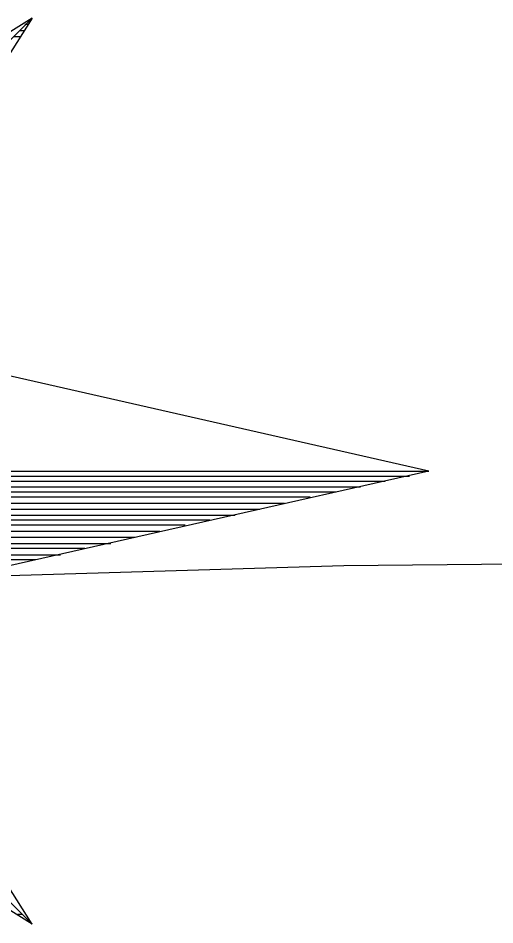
# Model space of a CAD drawing. Extents: x 509422 to 615075, y 6525431 to 6565970.
# Drawn here: x 513508.23 to 513516.75, y 6565921.59 to 6565937.78 of the extents above; entities that cross this region are included whole.
import ezdxf

# ---------------------------------------------------------------- set-up
doc = ezdxf.new("R2010")
doc.units = 0
doc.layers.add('kmakitsendused_kma_avalik_transport', color=7, linetype='Continuous')
doc.layers.add('VORMISTUS', color=7, linetype='Continuous')

msp = doc.modelspace()

# ---------------------------------------------------------------- linework, layer by layer
at = {"layer": 'kmakitsendused_kma_avalik_transport'}
msp.add_lwpolyline([(513557.609, 6565928.442), (513514.048, 6565928.004), (513195.175, 6565918.533)], dxfattribs=at)
at = {"layer": 'VORMISTUS'}
for p, q in [((513492.134, 6565937.782), (513508.484, 6565921.602)), ((513508.484, 6565937.782), (513492.134, 6565921.602)), ((513508.484, 6565937.782), (513502.759, 6565934.222)), ((513508.484, 6565937.782), (513504.879, 6565932.117)), ((513508.464, 6565937.757), (513508.464, 6565937.757)), ((513508.269, 6565937.562), (513508.349, 6565937.562)), ((513508.349, 6565937.677), (513508.399, 6565937.677)), ((513508.159, 6565937.452), (513508.284, 6565937.452)), ((513515.564, 6565929.692), (513504.879, 6565932.117)), ((513485.044, 6565929.692), (513515.564, 6565929.692)), ((513515.564, 6565929.692), (513504.879, 6565927.282)), ((513500.464, 6565929.602), (513515.224, 6565929.602)), ((513500.639, 6565929.517), (513514.784, 6565929.517)), ((513500.829, 6565929.412), (513514.344, 6565929.412)), ((513501.029, 6565929.322), (513513.909, 6565929.322)), ((513501.229, 6565929.237), (513513.444, 6565929.237)), ((513501.399, 6565929.122), (513512.989, 6565929.122)), ((513501.599, 6565929.012), (513512.549, 6565929.012)), ((513501.774, 6565928.907), (513512.109, 6565928.907)), ((513501.989, 6565928.822), (513511.654, 6565928.822)), ((513502.164, 6565928.732), (513511.214, 6565928.732)), ((513502.364, 6565928.622), (513510.759, 6565928.622)), ((513502.544, 6565928.517), (513510.319, 6565928.517)), ((513502.759, 6565928.402), (513509.884, 6565928.402)), ((513502.934, 6565928.317), (513509.424, 6565928.317)), ((513503.124, 6565928.202), (513508.989, 6565928.202)), ((513503.304, 6565928.117), (513508.549, 6565928.117)), ((513508.484, 6565921.602), (513504.879, 6565927.282)), ((513508.484, 6565921.602), (513502.759, 6565925.162)), ((513508.224, 6565921.782), (513508.309, 6565921.782)), ((513508.374, 6565921.667), (513508.424, 6565921.667))]:
    msp.add_line(p, q, dxfattribs=at)

doc.saveas('drawing.dxf')
